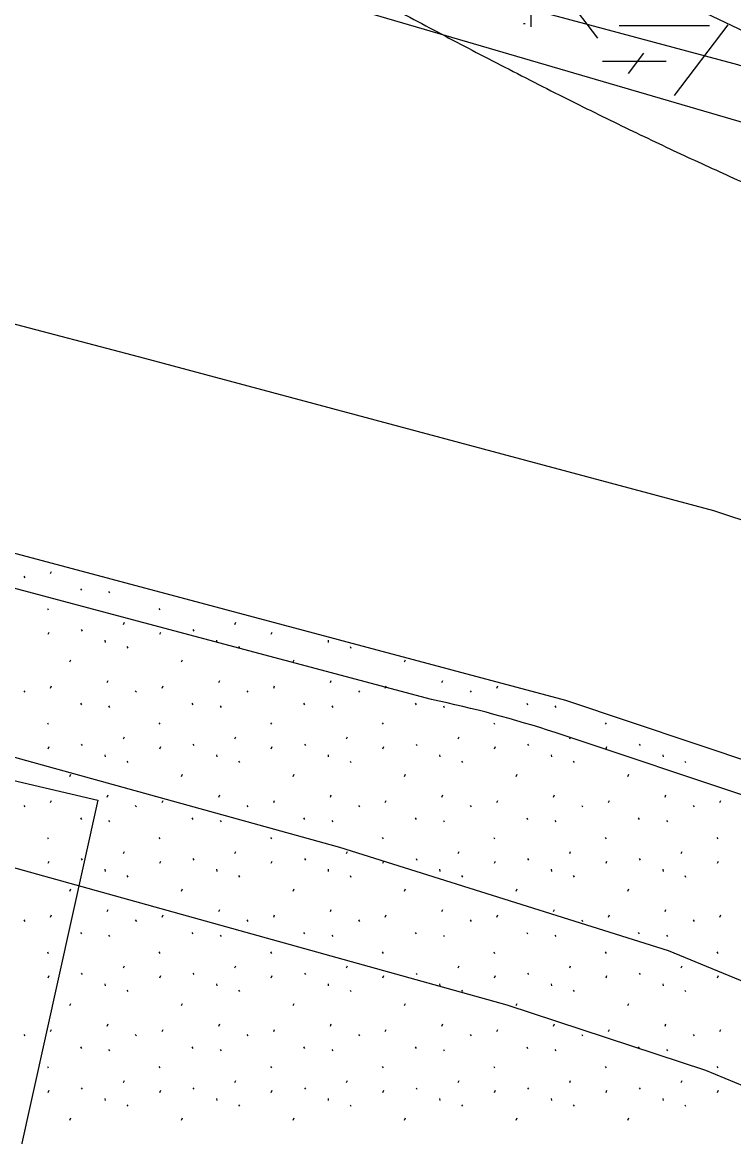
# Model space of a CAD drawing. Extents: x 419101 to 420177, y 4451541 to 4452254.
# Drawn here: x 420094.24 to 420104.81, y 4452026.51 to 4452043.07 of the extents above; entities that cross this region are included whole.
import ezdxf

# ---------------------------------------------------------------- set-up
doc = ezdxf.new("R2010")
doc.units = 0
for name, color, linetype in [('2_KADASTRO', 7, 'Continuous'), ('3_HALİHAZIR', 7, 'Continuous'), ('Level 41', 7, 'Continuous'), ('Level 60', 7, 'Continuous'), ('Level 61', 7, 'Continuous'), ('Level 62', 7, 'Continuous')]:
    doc.layers.add(name, color=color, linetype=linetype)

msp = doc.modelspace()

# ---------------------------------------------------------------- linework, layer by layer
at = {"layer": '2_KADASTRO'}
msp.add_lwpolyline([(420044.139, 4452028.602), (420046.42, 4452042.62), (420067.824, 4452037.969), (420095.36, 4452031.511), (420094.193, 4452026.24), (420109.972, 4452021.564), (420107.982, 4452014.605)], close=True, dxfattribs=at)
at = {"layer": '3_HALİHAZIR'}
for points in [[(419921.484, 4452070.391), (419921.441, 4452069.693), (419940.285, 4452068.875), (419956.386, 4452067.881), (419978.435, 4452065.936), (419990.47, 4452064.71), (420007.889, 4452062.612), (420028.207, 4452059.806), (420037.981, 4452058.104), (420054.163, 4452054.962), (420065.519, 4452052.371), (420075.776, 4452049.912), (420094.551, 4452045.214), (420104.869, 4452042.447), (420108.581, 4452041.278), (420111.36, 4452040.419), (420114.355, 4452039.305), (420117.554, 4452037.851), (420120.298, 4452036.168), (420123.77, 4452033.612)], [(420122.692, 4452033.359), (420119.754, 4452035.42), (420117.767, 4452036.635), (420115.949, 4452037.693), (420112.095, 4452039.391), (420107.031, 4452040.974), (420097.118, 4452043.877), (420083.27, 4452047.31), (420064.282, 4452051.945), (420050.388, 4452055.006), (420035.687, 4452057.942), (420024.832, 4452059.755), (420016.074, 4452061.03), (420000.353, 4452063.261), (419988.941, 4452064.501), (419974.593, 4452065.982), (419956.325, 4452067.332)], [(420053.519, 4452040.602), (420066.574, 4452037.516), (420084.438, 4452033.201), (420101.44, 4452028.472), (420104.397, 4452027.5), (420105.834, 4452026.908), (420108.843, 4452025.061)], [(420139.406, 4451987.379), (420137.788, 4451991.747), (420136.709, 4451994.34), (420135.183, 4451997.575), (420133.724, 4452000.349), (420131.553, 4452003.935), (420129.405, 4452007.281), (420127.735, 4452009.553), (420125.676, 4452012.063), (420123.539, 4452014.46), (420120.252, 4452017.872), (420116.604, 4452021.444), (420115.019, 4452022.746), (420111.434, 4452025.159), (420108.005, 4452027.251), (420106.214, 4452028.299), (420103.847, 4452029.275), (420098.959, 4452030.808), (420090.759, 4452033.079), (420078.488, 4452036.11)]]:
    msp.add_lwpolyline(points, dxfattribs=at)
at = {"layer": 'Level 41'}
for p, q in [((420102.796, 4452042.834), (420101.846, 4452044.083)), ((420101.797, 4452043.38), (420101.797, 4452043.006)), ((420101.691, 4452043.056), (420101.712, 4452043.056)), ((420103.111, 4452043.023), (420104.454, 4452043.023)), ((420103.936, 4452041.986), (420104.731, 4452043.032)), ((420102.865, 4452042.496), (420103.811, 4452042.496)), ((420103.251, 4452042.312), (420103.478, 4452042.611))]:
    msp.add_line(p, q, dxfattribs=at)
at = {"layer": 'Level 60'}
msp.add_lwpolyline([(419928.76, 4452070.17), (419937.282, 4452012.83), (419990.518, 4452021.351), (420012.891, 4452024.932), (420134.146, 4451977.93), (420142.993, 4451992.431), (420138.324, 4452004.473), (420132.179, 4452013.321), (420120.727, 4452031.609), (420111.387, 4452039.871), (420098.017, 4452046.255), (420006.344, 4452065.671)], close=True, dxfattribs=at)
at = {"layer": 'Level 61'}
for p, q in [((420102.32, 4452032.993), (420087.202, 4452037.023)), ((420100.32, 4452033.009), (420087.073, 4452036.54)), ((420094.261, 4452034.84), (420094.275, 4452034.818)), ((420094.658, 4452034.881), (420094.673, 4452034.913)), ((420095.102, 4452034.654), (420095.117, 4452034.632)), ((420095.522, 4452034.615), (420095.536, 4452034.594)), ((420094.611, 4452034.363), (420094.625, 4452034.342)), ((420096.27, 4452034.363), (420096.284, 4452034.342)), ((420094.623, 4452033.979), (420094.637, 4452034.011)), ((420095.116, 4452034.048), (420095.13, 4452034.026)), ((420095.742, 4452034.125), (420095.756, 4452034.156)), ((420096.281, 4452033.979), (420096.296, 4452034.011)), ((420096.774, 4452034.048), (420096.789, 4452034.026)), ((420097.4, 4452034.125), (420097.414, 4452034.156)), ((420097.94, 4452033.979), (420097.954, 4452034.011)), ((420095.467, 4452033.89), (420095.471, 4452033.858)), ((420097.126, 4452033.89), (420097.13, 4452033.858)), ((420098.785, 4452033.89), (420098.788, 4452033.858)), ((420095.793, 4452033.796), (420095.807, 4452033.774)), ((420097.452, 4452033.796), (420097.466, 4452033.774)), ((420099.111, 4452033.796), (420099.125, 4452033.774)), ((420094.946, 4452033.567), (420094.96, 4452033.599)), ((420096.605, 4452033.567), (420096.619, 4452033.599)), ((420098.263, 4452033.567), (420098.278, 4452033.599)), ((420099.922, 4452033.567), (420099.936, 4452033.599)), ((420094.658, 4452033.179), (420094.673, 4452033.211)), ((420095.5, 4452033.261), (420095.514, 4452033.293)), ((420096.317, 4452033.179), (420096.331, 4452033.211)), ((420097.159, 4452033.261), (420097.173, 4452033.293)), ((420097.976, 4452033.179), (420097.99, 4452033.211)), ((420098.818, 4452033.261), (420098.832, 4452033.293)), ((420099.634, 4452033.179), (420099.648, 4452033.211)), ((420100.476, 4452033.261), (420100.49, 4452033.293)), ((420101.293, 4452033.179), (420101.307, 4452033.211)), ((420094.261, 4452033.138), (420094.275, 4452033.116)), ((420095.919, 4452033.138), (420095.934, 4452033.116)), ((420097.578, 4452033.138), (420097.592, 4452033.116)), ((420099.237, 4452033.138), (420099.251, 4452033.116)), ((420100.895, 4452033.138), (420100.909, 4452033.116)), ((420095.102, 4452032.952), (420095.117, 4452032.93)), ((420095.522, 4452032.913), (420095.536, 4452032.892)), ((420096.761, 4452032.952), (420096.775, 4452032.93)), ((420097.181, 4452032.913), (420097.195, 4452032.892)), ((420098.42, 4452032.952), (420098.434, 4452032.93)), ((420098.839, 4452032.913), (420098.854, 4452032.892)), ((420100.078, 4452032.952), (420100.092, 4452032.93)), ((420100.498, 4452032.913), (420100.512, 4452032.892)), ((420101.737, 4452032.952), (420101.751, 4452032.93)), ((420102.157, 4452032.913), (420102.171, 4452032.892)), ((420109.202, 4452030.688), (420102.32, 4452032.993)), ((420094.611, 4452032.661), (420094.625, 4452032.64)), ((420096.27, 4452032.661), (420096.284, 4452032.64)), ((420097.928, 4452032.661), (420097.943, 4452032.64)), ((420099.587, 4452032.661), (420099.601, 4452032.64)), ((420101.246, 4452032.661), (420101.26, 4452032.64)), ((420109.043, 4452030.214), (420102.161, 4452032.519)), ((420102.904, 4452032.661), (420102.918, 4452032.64)), ((420095.742, 4452032.423), (420095.756, 4452032.454)), ((420097.4, 4452032.423), (420097.414, 4452032.454)), ((420099.059, 4452032.423), (420099.073, 4452032.454)), ((420100.717, 4452032.423), (420100.732, 4452032.454)), ((420102.376, 4452032.423), (420102.39, 4452032.454)), ((420094.623, 4452032.277), (420094.637, 4452032.309)), ((420095.116, 4452032.346), (420095.13, 4452032.324)), ((420095.467, 4452032.188), (420095.471, 4452032.156)), ((420096.281, 4452032.277), (420096.296, 4452032.309)), ((420096.774, 4452032.346), (420096.789, 4452032.324)), ((420097.126, 4452032.188), (420097.13, 4452032.156)), ((420097.94, 4452032.277), (420097.954, 4452032.309)), ((420098.433, 4452032.346), (420098.447, 4452032.324)), ((420098.785, 4452032.188), (420098.788, 4452032.156)), ((420099.599, 4452032.277), (420099.613, 4452032.309)), ((420100.092, 4452032.346), (420100.106, 4452032.324)), ((420100.443, 4452032.188), (420100.447, 4452032.156)), ((420101.257, 4452032.277), (420101.272, 4452032.309)), ((420101.75, 4452032.346), (420101.764, 4452032.324)), ((420102.102, 4452032.188), (420102.105, 4452032.156)), ((420102.916, 4452032.277), (420102.93, 4452032.309)), ((420103.409, 4452032.346), (420103.423, 4452032.324)), ((420103.76, 4452032.188), (420103.764, 4452032.156)), ((420095.793, 4452032.094), (420095.807, 4452032.072)), ((420097.452, 4452032.094), (420097.466, 4452032.072)), ((420099.111, 4452032.094), (420099.125, 4452032.072)), ((420100.769, 4452032.094), (420100.783, 4452032.072)), ((420102.428, 4452032.094), (420102.442, 4452032.072)), ((420104.086, 4452032.094), (420104.1, 4452032.072)), ((420094.946, 4452031.865), (420094.96, 4452031.897)), ((420096.605, 4452031.865), (420096.619, 4452031.897)), ((420098.263, 4452031.865), (420098.278, 4452031.897)), ((420099.922, 4452031.865), (420099.936, 4452031.897)), ((420101.58, 4452031.865), (420101.595, 4452031.897)), ((420103.239, 4452031.865), (420103.253, 4452031.897)), ((420095.5, 4452031.559), (420095.514, 4452031.591)), ((420097.159, 4452031.559), (420097.173, 4452031.591)), ((420098.818, 4452031.559), (420098.832, 4452031.591)), ((420100.476, 4452031.559), (420100.49, 4452031.591)), ((420102.135, 4452031.559), (420102.149, 4452031.591)), ((420103.793, 4452031.559), (420103.807, 4452031.591)), ((420094.261, 4452031.436), (420094.275, 4452031.414)), ((420094.658, 4452031.477), (420094.673, 4452031.509)), ((420095.919, 4452031.436), (420095.934, 4452031.414)), ((420096.317, 4452031.477), (420096.331, 4452031.509)), ((420097.578, 4452031.436), (420097.592, 4452031.414)), ((420097.976, 4452031.477), (420097.99, 4452031.509)), ((420099.237, 4452031.436), (420099.251, 4452031.414)), ((420099.634, 4452031.477), (420099.648, 4452031.509)), ((420100.895, 4452031.436), (420100.909, 4452031.414)), ((420101.293, 4452031.477), (420101.307, 4452031.509)), ((420102.554, 4452031.436), (420102.568, 4452031.414)), ((420102.951, 4452031.477), (420102.966, 4452031.509)), ((420104.212, 4452031.436), (420104.227, 4452031.414)), ((420104.61, 4452031.477), (420104.624, 4452031.509)), ((420095.102, 4452031.25), (420095.117, 4452031.228)), ((420095.522, 4452031.211), (420095.536, 4452031.19)), ((420096.761, 4452031.25), (420096.775, 4452031.228)), ((420097.181, 4452031.211), (420097.195, 4452031.19)), ((420098.42, 4452031.25), (420098.434, 4452031.228)), ((420098.839, 4452031.211), (420098.854, 4452031.19)), ((420100.078, 4452031.25), (420100.092, 4452031.228)), ((420100.498, 4452031.211), (420100.512, 4452031.19)), ((420101.737, 4452031.25), (420101.751, 4452031.228)), ((420102.157, 4452031.211), (420102.171, 4452031.19)), ((420103.395, 4452031.25), (420103.41, 4452031.228)), ((420103.815, 4452031.211), (420103.829, 4452031.19)), ((420094.611, 4452030.959), (420094.625, 4452030.938)), ((420096.27, 4452030.959), (420096.284, 4452030.938)), ((420097.928, 4452030.959), (420097.943, 4452030.938)), ((420099.587, 4452030.959), (420099.601, 4452030.938)), ((420101.246, 4452030.959), (420101.26, 4452030.938)), ((420102.904, 4452030.959), (420102.918, 4452030.938)), ((420104.563, 4452030.959), (420104.577, 4452030.938)), ((420095.742, 4452030.721), (420095.756, 4452030.752)), ((420097.4, 4452030.721), (420097.414, 4452030.752)), ((420099.059, 4452030.721), (420099.073, 4452030.752)), ((420100.717, 4452030.721), (420100.732, 4452030.752)), ((420102.376, 4452030.721), (420102.39, 4452030.752)), ((420104.035, 4452030.721), (420104.049, 4452030.752)), ((420094.623, 4452030.575), (420094.637, 4452030.607)), ((420095.116, 4452030.644), (420095.13, 4452030.622)), ((420096.281, 4452030.575), (420096.296, 4452030.607)), ((420096.774, 4452030.644), (420096.789, 4452030.622)), ((420097.94, 4452030.575), (420097.954, 4452030.607)), ((420098.433, 4452030.644), (420098.447, 4452030.622)), ((420099.599, 4452030.575), (420099.613, 4452030.607)), ((420100.092, 4452030.644), (420100.106, 4452030.622)), ((420101.257, 4452030.575), (420101.272, 4452030.607)), ((420101.75, 4452030.644), (420101.764, 4452030.622)), ((420102.916, 4452030.575), (420102.93, 4452030.607)), ((420103.409, 4452030.644), (420103.423, 4452030.622)), ((420104.574, 4452030.575), (420104.589, 4452030.607)), ((420095.467, 4452030.486), (420095.471, 4452030.454)), ((420095.793, 4452030.392), (420095.807, 4452030.37)), ((420097.126, 4452030.486), (420097.13, 4452030.454)), ((420097.452, 4452030.392), (420097.466, 4452030.37)), ((420098.785, 4452030.486), (420098.788, 4452030.454)), ((420099.111, 4452030.392), (420099.125, 4452030.37)), ((420100.443, 4452030.486), (420100.447, 4452030.454)), ((420100.769, 4452030.392), (420100.783, 4452030.37)), ((420102.102, 4452030.486), (420102.105, 4452030.454)), ((420102.428, 4452030.392), (420102.442, 4452030.37)), ((420103.76, 4452030.486), (420103.764, 4452030.454)), ((420104.086, 4452030.392), (420104.1, 4452030.37)), ((420094.946, 4452030.163), (420094.96, 4452030.195)), ((420096.605, 4452030.163), (420096.619, 4452030.195)), ((420098.263, 4452030.163), (420098.278, 4452030.195)), ((420099.922, 4452030.163), (420099.936, 4452030.195)), ((420101.58, 4452030.163), (420101.595, 4452030.195)), ((420103.239, 4452030.163), (420103.253, 4452030.195)), ((420095.5, 4452029.857), (420095.514, 4452029.889)), ((420097.159, 4452029.857), (420097.173, 4452029.889)), ((420098.818, 4452029.857), (420098.832, 4452029.889)), ((420100.476, 4452029.857), (420100.49, 4452029.889)), ((420102.135, 4452029.857), (420102.149, 4452029.889)), ((420103.793, 4452029.857), (420103.807, 4452029.889)), ((420094.261, 4452029.734), (420094.275, 4452029.712)), ((420094.658, 4452029.775), (420094.673, 4452029.807)), ((420095.919, 4452029.734), (420095.934, 4452029.712)), ((420096.317, 4452029.775), (420096.331, 4452029.807)), ((420097.578, 4452029.734), (420097.592, 4452029.712)), ((420097.976, 4452029.775), (420097.99, 4452029.807)), ((420099.237, 4452029.734), (420099.251, 4452029.712)), ((420099.634, 4452029.775), (420099.648, 4452029.807)), ((420100.895, 4452029.734), (420100.909, 4452029.712)), ((420101.293, 4452029.775), (420101.307, 4452029.807)), ((420102.554, 4452029.734), (420102.568, 4452029.712)), ((420102.951, 4452029.775), (420102.966, 4452029.807)), ((420104.212, 4452029.734), (420104.227, 4452029.712)), ((420104.61, 4452029.775), (420104.624, 4452029.807)), ((420095.102, 4452029.548), (420095.117, 4452029.526)), ((420096.761, 4452029.548), (420096.775, 4452029.526)), ((420098.42, 4452029.548), (420098.434, 4452029.526)), ((420100.078, 4452029.548), (420100.092, 4452029.526)), ((420101.737, 4452029.548), (420101.751, 4452029.526)), ((420103.395, 4452029.548), (420103.41, 4452029.526)), ((420095.522, 4452029.509), (420095.536, 4452029.488)), ((420097.181, 4452029.509), (420097.195, 4452029.488)), ((420098.839, 4452029.509), (420098.854, 4452029.488)), ((420100.498, 4452029.509), (420100.512, 4452029.488)), ((420102.157, 4452029.509), (420102.171, 4452029.488)), ((420103.815, 4452029.509), (420103.829, 4452029.488)), ((420094.611, 4452029.257), (420094.625, 4452029.236)), ((420096.27, 4452029.257), (420096.284, 4452029.236)), ((420097.928, 4452029.257), (420097.943, 4452029.236)), ((420099.587, 4452029.257), (420099.601, 4452029.236)), ((420101.246, 4452029.257), (420101.26, 4452029.236)), ((420102.904, 4452029.257), (420102.918, 4452029.236)), ((420104.563, 4452029.257), (420104.577, 4452029.236)), ((420095.742, 4452029.019), (420095.756, 4452029.05)), ((420097.4, 4452029.019), (420097.414, 4452029.05)), ((420099.059, 4452029.019), (420099.073, 4452029.05)), ((420100.717, 4452029.019), (420100.732, 4452029.05)), ((420102.376, 4452029.019), (420102.39, 4452029.05)), ((420104.035, 4452029.019), (420104.049, 4452029.05)), ((420094.623, 4452028.873), (420094.637, 4452028.905)), ((420095.116, 4452028.942), (420095.13, 4452028.92)), ((420096.281, 4452028.873), (420096.296, 4452028.905)), ((420096.774, 4452028.942), (420096.789, 4452028.92)), ((420097.94, 4452028.873), (420097.954, 4452028.905)), ((420098.433, 4452028.942), (420098.447, 4452028.92)), ((420099.599, 4452028.873), (420099.613, 4452028.905)), ((420100.092, 4452028.942), (420100.106, 4452028.92)), ((420101.257, 4452028.873), (420101.272, 4452028.905)), ((420101.75, 4452028.942), (420101.764, 4452028.92)), ((420102.916, 4452028.873), (420102.93, 4452028.905)), ((420103.409, 4452028.942), (420103.423, 4452028.92)), ((420104.574, 4452028.873), (420104.589, 4452028.905)), ((420095.467, 4452028.784), (420095.471, 4452028.752)), ((420097.126, 4452028.784), (420097.13, 4452028.752)), ((420098.785, 4452028.784), (420098.788, 4452028.752)), ((420100.443, 4452028.784), (420100.447, 4452028.752)), ((420102.102, 4452028.784), (420102.105, 4452028.752)), ((420103.76, 4452028.784), (420103.764, 4452028.752)), ((420095.793, 4452028.69), (420095.807, 4452028.668)), ((420097.452, 4452028.69), (420097.466, 4452028.668)), ((420099.111, 4452028.69), (420099.125, 4452028.668)), ((420100.769, 4452028.69), (420100.783, 4452028.668)), ((420102.428, 4452028.69), (420102.442, 4452028.668)), ((420104.086, 4452028.69), (420104.1, 4452028.668)), ((420094.946, 4452028.461), (420094.96, 4452028.493)), ((420096.605, 4452028.461), (420096.619, 4452028.493)), ((420098.263, 4452028.461), (420098.278, 4452028.493)), ((420099.922, 4452028.461), (420099.936, 4452028.493)), ((420101.58, 4452028.461), (420101.595, 4452028.493)), ((420103.239, 4452028.461), (420103.253, 4452028.493)), ((420094.658, 4452028.073), (420094.673, 4452028.105)), ((420095.5, 4452028.155), (420095.514, 4452028.187)), ((420096.317, 4452028.073), (420096.331, 4452028.105)), ((420097.159, 4452028.155), (420097.173, 4452028.187)), ((420097.976, 4452028.073), (420097.99, 4452028.105)), ((420098.818, 4452028.155), (420098.832, 4452028.187)), ((420099.634, 4452028.073), (420099.648, 4452028.105)), ((420100.476, 4452028.155), (420100.49, 4452028.187)), ((420101.293, 4452028.073), (420101.307, 4452028.105)), ((420102.135, 4452028.155), (420102.149, 4452028.187)), ((420102.951, 4452028.073), (420102.966, 4452028.105)), ((420103.793, 4452028.155), (420103.807, 4452028.187)), ((420104.61, 4452028.073), (420104.624, 4452028.105)), ((420094.261, 4452028.032), (420094.275, 4452028.01)), ((420095.919, 4452028.032), (420095.934, 4452028.01)), ((420097.578, 4452028.032), (420097.592, 4452028.01)), ((420099.237, 4452028.032), (420099.251, 4452028.01)), ((420100.895, 4452028.032), (420100.909, 4452028.01)), ((420102.554, 4452028.032), (420102.568, 4452028.01)), ((420104.212, 4452028.032), (420104.227, 4452028.01)), ((420095.102, 4452027.846), (420095.117, 4452027.824)), ((420095.522, 4452027.807), (420095.536, 4452027.786)), ((420096.761, 4452027.846), (420096.775, 4452027.824)), ((420097.181, 4452027.807), (420097.195, 4452027.786)), ((420098.42, 4452027.846), (420098.434, 4452027.824)), ((420098.839, 4452027.807), (420098.854, 4452027.786)), ((420100.078, 4452027.846), (420100.092, 4452027.824)), ((420100.498, 4452027.807), (420100.512, 4452027.786)), ((420101.737, 4452027.846), (420101.751, 4452027.824)), ((420102.157, 4452027.807), (420102.171, 4452027.786)), ((420103.395, 4452027.846), (420103.41, 4452027.824)), ((420103.815, 4452027.807), (420103.829, 4452027.786)), ((420094.611, 4452027.555), (420094.625, 4452027.534)), ((420096.27, 4452027.555), (420096.284, 4452027.534)), ((420097.928, 4452027.555), (420097.943, 4452027.534)), ((420099.587, 4452027.555), (420099.601, 4452027.534)), ((420101.246, 4452027.555), (420101.26, 4452027.534)), ((420102.904, 4452027.555), (420102.918, 4452027.534)), ((420104.563, 4452027.555), (420104.577, 4452027.534)), ((420095.116, 4452027.24), (420095.13, 4452027.218)), ((420095.742, 4452027.317), (420095.756, 4452027.348)), ((420096.774, 4452027.24), (420096.789, 4452027.218)), ((420097.4, 4452027.317), (420097.414, 4452027.348)), ((420098.433, 4452027.24), (420098.447, 4452027.218)), ((420099.059, 4452027.317), (420099.073, 4452027.348)), ((420100.092, 4452027.24), (420100.106, 4452027.218)), ((420100.717, 4452027.317), (420100.732, 4452027.348)), ((420101.75, 4452027.24), (420101.764, 4452027.218)), ((420102.376, 4452027.317), (420102.39, 4452027.348)), ((420103.409, 4452027.24), (420103.423, 4452027.218)), ((420104.035, 4452027.317), (420104.049, 4452027.348)), ((420094.623, 4452027.171), (420094.637, 4452027.203)), ((420095.467, 4452027.082), (420095.471, 4452027.05)), ((420096.281, 4452027.171), (420096.296, 4452027.203)), ((420097.126, 4452027.082), (420097.13, 4452027.05)), ((420097.94, 4452027.171), (420097.954, 4452027.203)), ((420098.785, 4452027.082), (420098.788, 4452027.05)), ((420099.599, 4452027.171), (420099.613, 4452027.203)), ((420100.443, 4452027.082), (420100.447, 4452027.05)), ((420101.257, 4452027.171), (420101.272, 4452027.203)), ((420102.102, 4452027.082), (420102.105, 4452027.05)), ((420102.916, 4452027.171), (420102.93, 4452027.203)), ((420103.76, 4452027.082), (420103.764, 4452027.05)), ((420104.574, 4452027.171), (420104.589, 4452027.203)), ((420095.793, 4452026.988), (420095.807, 4452026.966)), ((420097.452, 4452026.988), (420097.466, 4452026.966)), ((420099.111, 4452026.988), (420099.125, 4452026.966)), ((420100.769, 4452026.988), (420100.783, 4452026.966)), ((420102.428, 4452026.988), (420102.442, 4452026.966)), ((420104.086, 4452026.988), (420104.1, 4452026.966)), ((420094.946, 4452026.759), (420094.96, 4452026.791)), ((420096.605, 4452026.759), (420096.619, 4452026.791)), ((420098.263, 4452026.759), (420098.278, 4452026.791)), ((420099.922, 4452026.759), (420099.936, 4452026.791)), ((420101.58, 4452026.759), (420101.595, 4452026.791)), ((420103.239, 4452026.759), (420103.253, 4452026.791))]:
    msp.add_line(p, q, dxfattribs=at)
msp.add_lwpolyline([(419939.831, 4452062.409), (419957.424, 4452061.531), (419973.441, 4452059.997), (419986.628, 4452058.763), (420000.625, 4452057.224), (420013.011, 4452055.592), (420024.414, 4452053.78), (420033.415, 4452052.294), (420046.864, 4452049.657), (420058.422, 4452047.062), (420069.54, 4452044.58), (420083.029, 4452041.496), (420096.057, 4452038.082), (420104.516, 4452035.815), (420109.335, 4452034.23), (420113.645, 4452032.509)], dxfattribs=at)
msp.add_arc((420096.705, 4452015.713), 17.669, 72.0124, 78.1943, dxfattribs=at)
at = {"layer": 'Level 62'}
msp.add_open_spline([(420092.48, 4452047.428), (420099.937, 4452042.985), (420108.778, 4452038.943), (420115.717, 4452036.041)], degree=2, dxfattribs=at)

doc.saveas('drawing.dxf')
